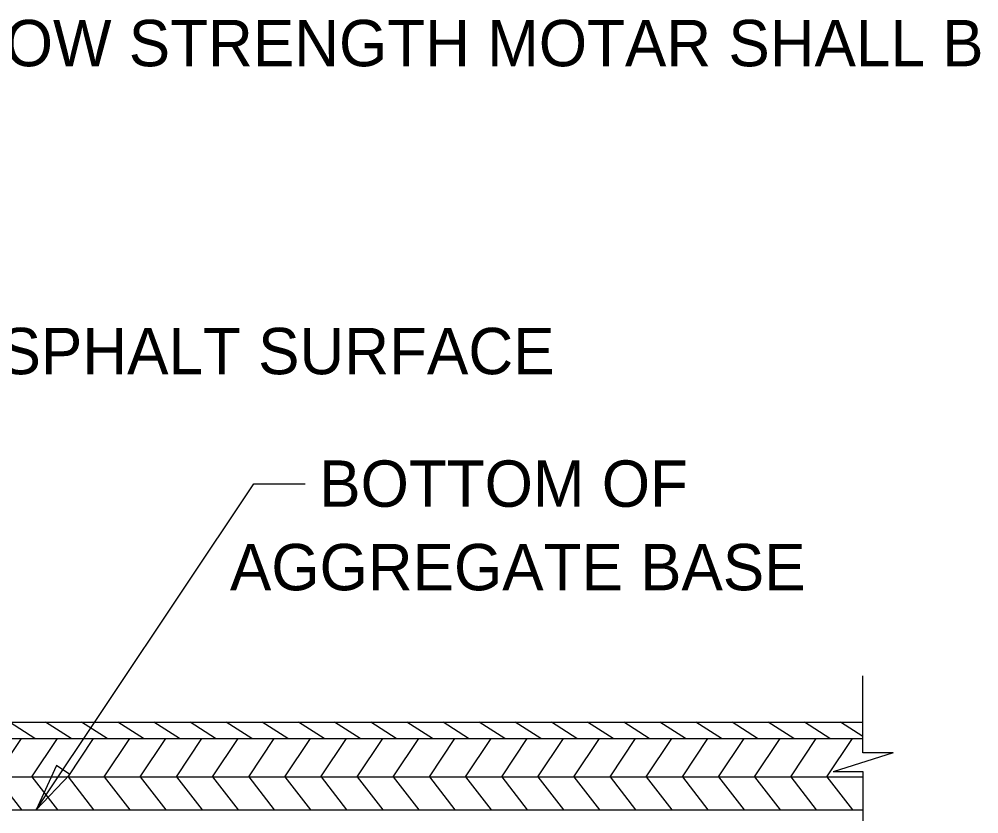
# Model space of a CAD drawing. Extents: x -1609 to 1184, y -412 to 394.
# Drawn here: x -934.51 to -928.72, y -264.93 to -260.13 of the extents above; entities that cross this region are included whole.
import ezdxf

# ---------------------------------------------------------------- set-up
doc = ezdxf.new("R2010")
doc.units = 0
for name, color, linetype in [('Default', 7, 'Continuous'), ('SH_Data', 7, 'Continuous'), ('ST_Details', 7, 'Continuous'), ('ST_Text', 7, 'Continuous')]:
    doc.layers.add(name, color=color, linetype=linetype)

msp = doc.modelspace()

# ---------------------------------------------------------------- linework, layer by layer
at = {"layer": 'Default'}
for p, q in [((-938.5047, -264.3766), (-929.4211, -264.3766)), ((-934.4193, -264.4764), (-934.5735, -264.3766)), ((-934.2012, -264.4764), (-934.3554, -264.3766)), ((-933.9831, -264.4764), (-934.1374, -264.3766)), ((-933.7649, -264.4764), (-933.9191, -264.3766)), ((-933.5468, -264.4764), (-933.701, -264.3766)), ((-933.3287, -264.4764), (-933.4829, -264.3766)), ((-933.1106, -264.4764), (-933.2649, -264.3766)), ((-932.8925, -264.4764), (-933.0468, -264.3766)), ((-932.6743, -264.4764), (-932.8285, -264.3766)), ((-932.4562, -264.4764), (-932.6105, -264.3766)), ((-932.2381, -264.4764), (-932.3924, -264.3766)), ((-932.02, -264.4764), (-932.1743, -264.3766)), ((-931.8018, -264.4764), (-931.956, -264.3766)), ((-931.5837, -264.4764), (-931.738, -264.3766)), ((-931.3656, -264.4764), (-931.5199, -264.3766)), ((-931.1476, -264.4764), (-931.3018, -264.3766)), ((-930.9293, -264.4764), (-931.0835, -264.3766)), ((-930.7112, -264.4764), (-930.8654, -264.3766)), ((-930.4931, -264.4764), (-930.6474, -264.3766)), ((-930.275, -264.4764), (-930.4293, -264.3766)), ((-930.057, -264.4764), (-930.2112, -264.3766)), ((-929.8387, -264.4764), (-929.9929, -264.3766)), ((-929.6206, -264.4764), (-929.7749, -264.3766)), ((-929.4211, -264.4644), (-929.5568, -264.3766)), ((-938.5047, -264.4764), (-929.4211, -264.4764)), ((-934.6556, -264.7078), (-934.5014, -264.4764)), ((-934.4375, -264.7078), (-934.2833, -264.4764)), ((-934.2195, -264.7078), (-934.0652, -264.4764)), ((-934.0013, -264.7078), (-933.8471, -264.4764)), ((-933.7832, -264.7078), (-933.629, -264.4764)), ((-933.565, -264.7078), (-933.4109, -264.4764)), ((-933.3469, -264.7078), (-933.1927, -264.4764)), ((-933.1288, -264.7078), (-932.9746, -264.4764)), ((-932.9107, -264.7078), (-932.7565, -264.4764)), ((-932.6926, -264.7078), (-932.5384, -264.4764)), ((-932.4745, -264.7078), (-932.3202, -264.4764)), ((-932.2563, -264.7078), (-932.1021, -264.4764)), ((-932.0382, -264.7078), (-931.884, -264.4764)), ((-931.8201, -264.7078), (-931.6659, -264.4764)), ((-931.602, -264.7078), (-931.4478, -264.4764)), ((-931.3839, -264.7078), (-931.2297, -264.4764)), ((-931.1657, -264.7078), (-931.0115, -264.4764)), ((-930.9476, -264.7078), (-930.7934, -264.4764)), ((-930.7295, -264.7078), (-930.5753, -264.4764)), ((-930.5114, -264.7078), (-930.3572, -264.4764)), ((-930.2933, -264.7078), (-930.139, -264.4764)), ((-930.0752, -264.7078), (-929.921, -264.4764)), ((-929.8571, -264.7078), (-929.7028, -264.4764)), ((-929.639, -264.7078), (-929.4847, -264.4764)), ((-938.5047, -264.7078), (-929.4196, -264.7078)), ((-934.6556, -264.7078), (-934.5014, -264.9062)), ((-934.4375, -264.7078), (-934.2832, -264.9062)), ((-934.2194, -264.7078), (-934.0651, -264.9062)), ((-934.0013, -264.7078), (-933.847, -264.9062)), ((-933.7832, -264.7078), (-933.6289, -264.9062)), ((-933.565, -264.7078), (-933.4108, -264.9062)), ((-933.3469, -264.7078), (-933.1926, -264.9062)), ((-933.1287, -264.7078), (-932.9745, -264.9062)), ((-932.9106, -264.7078), (-932.7564, -264.9062)), ((-932.6925, -264.7078), (-932.5383, -264.9062)), ((-932.4744, -264.7078), (-932.3202, -264.9062)), ((-932.2563, -264.7078), (-932.102, -264.9062)), ((-932.0382, -264.7078), (-931.884, -264.9062)), ((-931.8201, -264.7078), (-931.6659, -264.9062)), ((-931.6019, -264.7078), (-931.4477, -264.9062)), ((-931.3839, -264.7078), (-931.2296, -264.9062)), ((-931.1657, -264.7078), (-931.0114, -264.9062)), ((-930.9476, -264.7078), (-930.7933, -264.9062)), ((-930.7295, -264.7078), (-930.5752, -264.9062)), ((-930.5113, -264.7078), (-930.3571, -264.9062)), ((-930.2932, -264.7078), (-930.139, -264.9062)), ((-930.0751, -264.7078), (-929.9209, -264.9062)), ((-929.857, -264.7078), (-929.7027, -264.9062)), ((-929.6389, -264.7078), (-929.4846, -264.9062)), ((-938.5047, -264.9062), (-929.4196, -264.9062))]:
    msp.add_line(p, q, dxfattribs=at)
msp.add_lwpolyline([(-934.2094, -264.6939), (-934.2891, -264.6398), (-934.4117, -264.9062)], close=True, dxfattribs=at)
at = {"layer": 'ST_Details'}
for p, q in [((-929.4219, -264.5616), (-929.4219, -264.0972)), ((-929.2383, -264.5616), (-929.601, -264.6765)), ((-929.2383, -264.5616), (-929.4219, -264.5616)), ((-929.4196, -264.6765), (-929.601, -264.6765)), ((-929.4196, -265.1984), (-929.4196, -264.6765))]:
    msp.add_line(p, q, dxfattribs=at)
at = {"layer": 'ST_Text'}
for p, q in [((-934.4117, -264.9062), (-933.0985, -262.9386)), ((-933.0985, -262.9386), (-932.7873, -262.9386))]:
    msp.add_line(p, q, dxfattribs=at)

# ---------------------------------------------------------------- texts
at = {"layer": 'SH_Data'}
for s, p in [('THE PLACEMENT OF THE LOW STRENGTH MOTAR SHALL BE INCLUDED IN ITEM', (-939.5322, -260.4189)), ('ASPHALT SURFACE', (-934.8825, -262.2776)), ('BOTTOM OF', (-932.7032, -263.0777)), ('AGGREGATE BASE', (-933.2422, -263.5817))]:
    msp.add_text(s, height=0.28, dxfattribs=at).set_placement(p)

doc.saveas('drawing.dxf')
